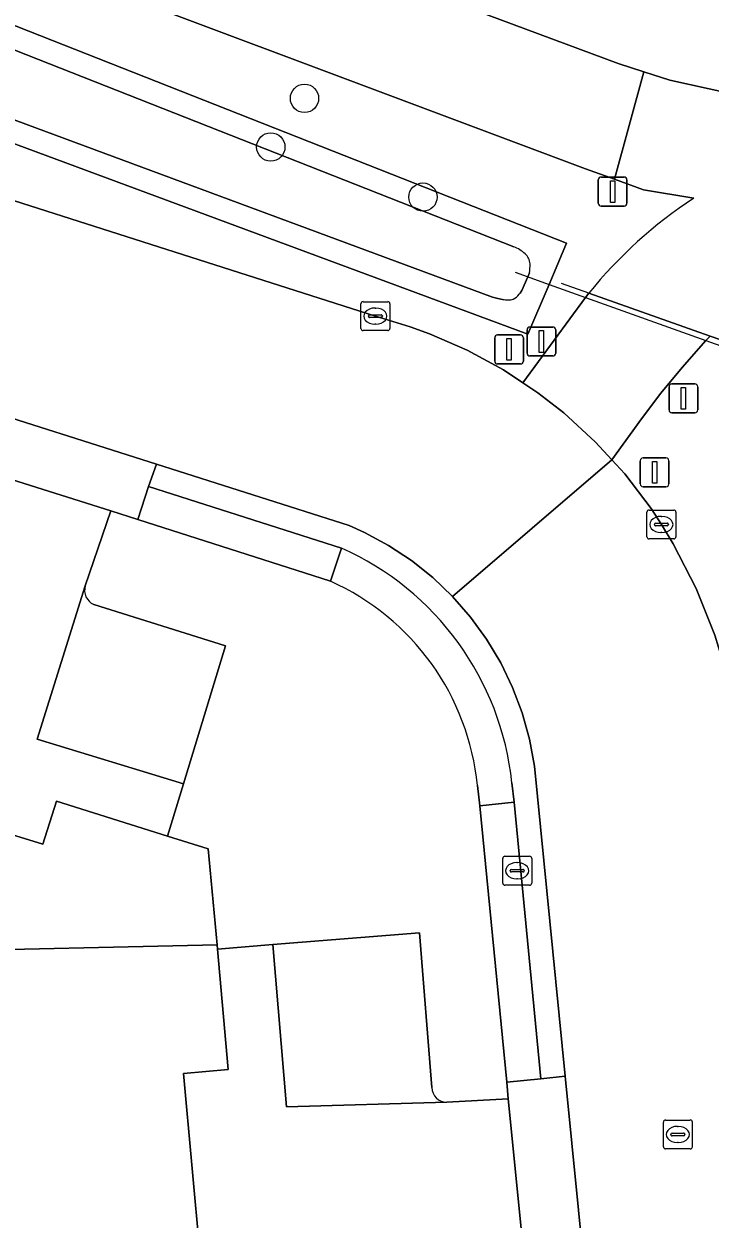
# Model space of a CAD drawing. Extents: x 161385 to 162589, y 388479 to 389756.
# Drawn here: x 162470.03 to 162493.73, y 389059.08 to 389100.37 of the extents above; entities that cross this region are included whole.
import ezdxf

# ---------------------------------------------------------------- set-up
doc = ezdxf.new("R2010")
doc.units = 0
for name, color, linetype in [('IMGEO_Berm_groen', 7, 'Continuous'), ('IMGEO_Boom', 7, 'Continuous'), ('IMGEO_Brandkraan', 7, 'Continuous'), ('IMGEO_Duiker', 7, 'Continuous'), ('IMGEO_Grasland_overig', 7, 'Continuous'), ('IMGEO_Groenvoorziening', 7, 'Continuous'), ('IMGEO_Hek', 7, 'Continuous'), ('IMGEO_Kolk', 7, 'Continuous'), ('IMGEO_Lichtmast', 7, 'Continuous'), ('IMGEO_Oever', 7, 'Continuous'), ('IMGEO_Pand', 7, 'Continuous'), ('IMGEO_Parkeervlak_open', 7, 'Continuous'), ('IMGEO_Rijbaan_lokaal_gesloten', 7, 'Continuous'), ('IMGEO_Rijbaan_lokaal_open', 7, 'Continuous'), ('IMGEO_Rioolput', 7, 'Continuous'), ('IMGEO_Verkeerseiland_groen', 7, 'Continuous'), ('IMGEO_Voetpad_open', 7, 'Continuous'), ('IMGEO_Waterloop', 7, 'Continuous')]:
    doc.layers.add(name, color=color, linetype=linetype)

msp = doc.modelspace()

# ---------------------------------------------------------------- linework, layer by layer
at = {"layer": 'IMGEO_Berm_groen'}
for points in [[(162498.985, 389049.929), (162496.789, 389075.947), (162496.788, 389081.502), (162496.788, 389086.825), (162494.49, 389088.06), (162494.779, 389089.009), (162494.837, 389089.198), (162493.734, 389089.587), (162493.581, 389089.437), (162492.766, 389088.499), (162492.036, 389087.609), (162491.359, 389086.726), (162490.342, 389085.308), (162490.787, 389084.821), (162491.693, 389083.633), (162492.051, 389083.076), (162492.454, 389082.404), (162493.247, 389080.862), (162493.9, 389079.256), (162494.406, 389077.597), (162494.762, 389075.9), (162495.027, 389073.715), (162497.129, 389052.548)], [(162482.627, 389082.352), (162481.795, 389082.801), (162481.264, 389083.04), (162474.604, 389085.16), (162474.327, 389084.384), (162480.995, 389082.262)], [(162486.886, 389074.148), (162486.96, 389073.486), (162487.885, 389063.926), (162488.727, 389064.009), (162487.664, 389074.725), (162487.494, 389075.654), (162487.241, 389076.565), (162486.908, 389077.449), (162486.498, 389078.3), (162486.013, 389079.111), (162485.457, 389079.876), (162484.836, 389080.587), (162484.153, 389081.241), (162483.415, 389081.83), (162482.627, 389082.352)]]:
    msp.add_lwpolyline(points, dxfattribs=at)
msp.add_arc((162476.918, 389073.107), 10.022, 5.9639, 65.9976, dxfattribs=at)
at = {"layer": 'IMGEO_Boom'}
for centre in [(162479.72, 389097.8), (162478.556, 389096.12), (162483.813, 389094.388)]:
    msp.add_circle(centre, 0.489, dxfattribs=at)
at = {"layer": 'IMGEO_Brandkraan'}
for p, q in [((162486.569, 389070.687), (162486.569, 389071.539)), ((162486.644, 389071.613), (162487.496, 389071.613)), ((162487.057, 389071.393), (162487.082, 389071.393)), ((162487.57, 389071.539), (162487.57, 389070.687)), ((162486.828, 389071.107), (162486.828, 389071.119)), ((162487.266, 389071.07), (162486.868, 389071.07)), ((162486.871, 389071.156), (162487.269, 389071.156)), ((162487.312, 389071.119), (162487.312, 389071.107)), ((162487.496, 389070.613), (162486.644, 389070.613)), ((162487.08, 389070.833), (162487.055, 389070.833))]:
    msp.add_line(p, q, dxfattribs=at)
for points in [[(162486.569, 389070.687), (162486.569, 389071.539)], [(162486.644, 389071.613), (162487.496, 389071.613)], [(162487.57, 389071.539), (162487.57, 389070.687)], [(162487.496, 389070.613), (162486.644, 389070.613)]]:
    msp.add_lwpolyline(points, dxfattribs=at)
for centre, radius, start, end in [((162486.646, 389071.537), 0.0765, 91.552, 178.448), ((162486.646, 389071.537), 0.0765, 91.552, 178.448), ((162487.494, 389071.537), 0.0765, 1.552, 88.448), ((162487.494, 389071.537), 0.0765, 1.552, 88.448), ((162486.868, 389071.116), 0.0403, 85.8775, 175.7526), ((162486.865, 389071.106), 0.0366, 178.938, 274.7102), ((162487.269, 389071.113), 0.043, 264.8664, 352.4533), ((162487.273, 389071.118), 0.0386, 1.7309, 96.639), ((162486.646, 389070.689), 0.0765, 181.552, 268.448), ((162486.646, 389070.689), 0.0765, 181.552, 268.448), ((162487.494, 389070.689), 0.0765, 271.552, 358.448), ((162487.494, 389070.689), 0.0765, 271.552, 358.448)]:
    msp.add_arc(centre, radius, start, end, dxfattribs=at)
for centre, major_axis, ratio, start_param, end_param in [((162487.056, 389071.113), (-0.387, 0.002), 0.722429, 4.712389, 7.853982), ((162487.081, 389071.113), (-0.39, 0.002), 0.717154, 1.570796, 4.712389)]:
    msp.add_ellipse(centre, major_axis=major_axis, ratio=ratio, start_param=start_param, end_param=end_param, dxfattribs=at)
at = {"layer": 'IMGEO_Duiker'}
msp.add_lwpolyline([(162487.001, 389091.789), (162488.169, 389091.372), (162489.43, 389090.921), (162493.581, 389089.437), (162494.779, 389089.009), (162495.977, 389088.581)], dxfattribs=at)
at = {"layer": 'IMGEO_Grasland_overig'}
msp.add_lwpolyline([(162466.901, 389103.815), (162489.427, 389095.363), (162490.431, 389095.003), (162491.45, 389098.719), (162490.553, 389099.005), (162485.568, 389100.861)], dxfattribs=at)
at = {"layer": 'IMGEO_Groenvoorziening'}
msp.add_lwpolyline([(162500.784, 389117.307), (162497.826, 389114.01), (162491.385, 389111.204), (162486.603, 389105.867), (162485.734, 389102.191), (162485.568, 389100.861), (162490.553, 389099.005), (162491.45, 389098.719), (162492.346, 389098.434), (162497.205, 389097.359), (162498.959, 389097.088), (162499.85, 389107.07)], close=True, dxfattribs=at)
for points in [[(162493.174, 389094.356), (162491.435, 389094.642), (162490.431, 389095.003), (162489.427, 389095.363), (162466.901, 389103.815), (162460.173, 389106.152), (162454.96, 389107.42), (162449.656, 389108.217), (162444.301, 389108.537), (162442.099, 389108.529), (162463.695, 389102.686), (162488.778, 389092.794), (162488.169, 389091.372), (162487.431, 389089.647), (162462.452, 389098.908)], [(162442.907, 389100.015), (162448.362, 389099.697), (162453.766, 389098.894), (162459.077, 389097.611), (162460.246, 389097.272), (162482.168, 389090.274), (162483.376, 389089.905), (162484.038, 389089.669), (162485.345, 389089.101), (162486.597, 389088.419), (162487.262, 389087.975), (162489.43, 389090.921), (162489.54, 389091.067)], [(162480.613, 389081.116), (162473.961, 389083.251), (162473.025, 389083.544), (162472.145, 389080.96)], [(162472.441, 389080.31), (162476.996, 389078.886), (162475.54, 389074.111), (162474.992, 389072.312), (162476.396, 389071.873), (162476.697, 389068.551), (162476.711, 389068.399), (162478.63, 389068.568), (162483.693, 389068.969), (162484.121, 389063.618)], [(162484.633, 389063.119), (162486.757, 389063.235), (162486.71, 389063.81), (162485.78, 389073.354), (162485.695, 389074.053)]]:
    msp.add_lwpolyline(points, dxfattribs=at)
for centre, radius, start, end in [((162501.933, 389081.026), 15.95, 123.3089, 140.9853), ((162472.661, 389080.803), 0.539, 163.0258, 245.9418), ((162477.073, 389073.209), 8.663, 5.5892, 65.8826), ((162484.623, 389063.621), 0.502, 180.326, 271.1474)]:
    msp.add_arc(centre, radius, start, end, dxfattribs=at)
at = {"layer": 'IMGEO_Hek'}
for points in [[(162489.54, 389091.067), (162488.599, 389091.399)], [(162493.734, 389089.587), (162489.54, 389091.067)], [(162494.837, 389089.198), (162493.734, 389089.587)]]:
    msp.add_lwpolyline(points, dxfattribs=at)
at = {"layer": 'IMGEO_Kolk'}
for p, q in [((162481.743, 389090.775), (162482.595, 389090.775)), ((162481.668, 389089.849), (162481.668, 389090.701)), ((162481.97, 389090.318), (162482.368, 389090.318)), ((162482.156, 389090.555), (162482.181, 389090.555)), ((162482.669, 389090.701), (162482.669, 389089.849)), ((162481.927, 389090.269), (162481.927, 389090.281)), ((162482.365, 389090.232), (162481.967, 389090.232)), ((162482.179, 389089.995), (162482.154, 389089.995)), ((162482.411, 389090.281), (162482.411, 389090.269)), ((162482.595, 389089.775), (162481.743, 389089.775)), ((162491.551, 389082.65), (162491.551, 389083.502)), ((162491.626, 389083.576), (162492.478, 389083.576)), ((162492.039, 389083.356), (162492.064, 389083.356)), ((162492.552, 389083.502), (162492.552, 389082.65)), ((162491.81, 389083.07), (162491.81, 389083.082)), ((162492.248, 389083.033), (162491.85, 389083.033)), ((162491.853, 389083.119), (162492.251, 389083.119)), ((162492.294, 389083.082), (162492.294, 389083.07)), ((162492.478, 389082.576), (162491.626, 389082.576)), ((162492.062, 389082.796), (162492.037, 389082.796))]:
    msp.add_line(p, q, dxfattribs=at)
for points in [[(162481.743, 389090.775), (162482.595, 389090.775)], [(162481.668, 389089.849), (162481.668, 389090.701)], [(162482.669, 389090.701), (162482.669, 389089.849)], [(162482.595, 389089.775), (162481.743, 389089.775)], [(162491.551, 389082.65), (162491.551, 389083.502)], [(162491.626, 389083.576), (162492.478, 389083.576)], [(162492.552, 389083.502), (162492.552, 389082.65)], [(162492.478, 389082.576), (162491.626, 389082.576)]]:
    msp.add_lwpolyline(points, dxfattribs=at)
for centre, radius, start, end in [((162481.745, 389090.699), 0.0765, 91.552, 178.448), ((162481.745, 389090.699), 0.0765, 91.552, 178.448), ((162482.593, 389090.699), 0.0765, 1.552, 88.448), ((162482.593, 389090.699), 0.0765, 1.552, 88.448), ((162481.967, 389090.278), 0.0403, 85.8775, 175.7526), ((162482.372, 389090.28), 0.0386, 1.7309, 96.639), ((162481.964, 389090.268), 0.0366, 178.938, 274.7102), ((162482.368, 389090.275), 0.043, 264.8664, 352.4533), ((162481.745, 389089.851), 0.0765, 181.552, 268.448), ((162481.745, 389089.851), 0.0765, 181.552, 268.448), ((162482.593, 389089.851), 0.0765, 271.552, 358.448), ((162482.593, 389089.851), 0.0765, 271.552, 358.448), ((162491.628, 389083.5), 0.0765, 91.552, 178.448), ((162491.628, 389083.5), 0.0765, 91.552, 178.448), ((162492.476, 389083.5), 0.0765, 1.552, 88.448), ((162492.476, 389083.5), 0.0765, 1.552, 88.448), ((162491.85, 389083.079), 0.0403, 85.8775, 175.7526), ((162491.847, 389083.069), 0.0366, 178.938, 274.7102), ((162492.251, 389083.076), 0.043, 264.8664, 352.4533), ((162492.255, 389083.081), 0.0386, 1.7309, 96.639), ((162491.628, 389082.652), 0.0765, 181.552, 268.448), ((162491.628, 389082.652), 0.0765, 181.552, 268.448), ((162492.476, 389082.652), 0.0765, 271.552, 358.448), ((162492.476, 389082.652), 0.0765, 271.552, 358.448)]:
    msp.add_arc(centre, radius, start, end, dxfattribs=at)
for centre, major_axis, ratio, start_param, end_param in [((162482.155, 389090.275), (-0.387, 0.002), 0.722429, 4.712389, 7.853982), ((162482.18, 389090.275), (-0.39, 0.002), 0.717154, 1.570796, 4.712389), ((162492.038, 389083.076), (-0.387, 0.002), 0.722429, 4.712389, 7.853982), ((162492.063, 389083.076), (-0.39, 0.002), 0.717154, 1.570796, 4.712389)]:
    msp.add_ellipse(centre, major_axis=major_axis, ratio=ratio, start_param=start_param, end_param=end_param, dxfattribs=at)
at = {"layer": 'IMGEO_Lichtmast'}
for p, q in [((162489.871, 389094.18), (162489.871, 389094.98)), ((162489.871, 389094.98), (162489.871, 389094.18)), ((162489.971, 389095.08), (162490.761, 389095.08)), ((162490.761, 389095.08), (162489.971, 389095.08)), ((162490.861, 389094.98), (162490.861, 389094.18)), ((162490.861, 389094.18), (162490.861, 389094.98)), ((162490.761, 389094.08), (162489.971, 389094.08)), ((162489.971, 389094.08), (162490.761, 389094.08)), ((162487.511, 389089.899), (162488.301, 389089.899)), ((162488.301, 389089.899), (162487.511, 389089.899)), ((162486.294, 389088.724), (162486.294, 389089.524)), ((162486.294, 389089.524), (162486.294, 389088.724)), ((162486.394, 389089.624), (162487.184, 389089.624)), ((162487.184, 389089.624), (162486.394, 389089.624)), ((162487.284, 389089.524), (162487.284, 389088.724)), ((162487.284, 389088.724), (162487.284, 389089.524)), ((162487.411, 389088.999), (162487.411, 389089.799)), ((162487.411, 389089.799), (162487.411, 389088.999)), ((162488.401, 389089.799), (162488.401, 389088.999)), ((162488.401, 389088.999), (162488.401, 389089.799)), ((162488.301, 389088.899), (162487.511, 389088.899)), ((162487.511, 389088.899), (162488.301, 389088.899)), ((162487.184, 389088.624), (162486.394, 389088.624)), ((162486.394, 389088.624), (162487.184, 389088.624)), ((162492.317, 389087.036), (162492.317, 389087.836)), ((162492.317, 389087.836), (162492.317, 389087.036)), ((162492.417, 389087.936), (162493.207, 389087.936)), ((162493.207, 389087.936), (162492.417, 389087.936)), ((162493.307, 389087.836), (162493.307, 389087.036)), ((162493.307, 389087.036), (162493.307, 389087.836)), ((162493.207, 389086.936), (162492.417, 389086.936)), ((162492.417, 389086.936), (162493.207, 389086.936)), ((162491.419, 389085.379), (162492.209, 389085.379)), ((162492.209, 389085.379), (162491.419, 389085.379)), ((162491.319, 389084.479), (162491.319, 389085.279)), ((162491.319, 389085.279), (162491.319, 389084.479)), ((162492.309, 389085.279), (162492.309, 389084.479)), ((162492.309, 389084.479), (162492.309, 389085.279)), ((162492.209, 389084.379), (162491.419, 389084.379)), ((162491.419, 389084.379), (162492.209, 389084.379))]:
    msp.add_line(p, q, dxfattribs=at)
for points in [[(162490.291, 389094.955), (162490.441, 389094.955), (162490.441, 389094.205), (162490.291, 389094.205), (162490.291, 389094.955)], [(162486.714, 389089.499), (162486.864, 389089.499), (162486.864, 389088.749), (162486.714, 389088.749), (162486.714, 389089.499)], [(162487.831, 389089.774), (162487.981, 389089.774), (162487.981, 389089.024), (162487.831, 389089.024), (162487.831, 389089.774)], [(162492.737, 389087.811), (162492.887, 389087.811), (162492.887, 389087.061), (162492.737, 389087.061), (162492.737, 389087.811)], [(162491.739, 389085.254), (162491.889, 389085.254), (162491.889, 389084.504), (162491.739, 389084.504), (162491.739, 389085.254)]]:
    msp.add_lwpolyline(points, dxfattribs=at)
for centre, start, end in [((162489.971, 389094.98), 90, 180), ((162489.971, 389094.98), 90, 180), ((162490.761, 389094.98), 0, 90), ((162490.761, 389094.98), 360, 90), ((162489.971, 389094.18), 180, 270), ((162489.971, 389094.18), 180, 270), ((162490.761, 389094.18), 270, 0), ((162490.761, 389094.18), 270, 0), ((162487.511, 389089.799), 90, 180), ((162487.511, 389089.799), 90, 180), ((162488.301, 389089.799), 0, 90), ((162488.301, 389089.799), 360, 90), ((162486.394, 389089.524), 90, 180), ((162486.394, 389089.524), 90, 180), ((162487.184, 389089.524), 0, 90), ((162487.184, 389089.524), 360, 90), ((162486.394, 389088.724), 180, 270), ((162486.394, 389088.724), 180, 270), ((162487.184, 389088.724), 270, 0), ((162487.184, 389088.724), 270, 0), ((162487.511, 389088.999), 180, 270), ((162487.511, 389088.999), 180, 270), ((162488.301, 389088.999), 270, 0), ((162488.301, 389088.999), 270, 0), ((162492.417, 389087.836), 90, 180), ((162492.417, 389087.836), 90, 180), ((162493.207, 389087.836), 0, 90), ((162493.207, 389087.836), 360, 90), ((162492.417, 389087.036), 180, 270), ((162492.417, 389087.036), 180, 270), ((162493.207, 389087.036), 270, 0), ((162493.207, 389087.036), 270, 0), ((162491.419, 389085.279), 90, 180), ((162491.419, 389085.279), 90, 180), ((162492.209, 389085.279), 0, 90), ((162492.209, 389085.279), 360, 90), ((162491.419, 389084.479), 180, 270), ((162491.419, 389084.479), 180, 270), ((162492.209, 389084.479), 270, 0), ((162492.209, 389084.479), 270, 0)]:
    msp.add_arc(centre, 0.1, start, end, dxfattribs=at)
at = {"layer": 'IMGEO_Oever'}
for points in [[(162438.603, 389104.956), (162462.452, 389098.908), (162487.431, 389089.647), (162488.169, 389091.372), (162488.778, 389092.794), (162463.695, 389102.686), (162442.099, 389108.529), (162441.985, 389108.557), (162436.446, 389107.928), (162432.566, 389107.183), (162394.86, 389100.187), (162377.318, 389096.648)], [(162347.228, 389067.619), (162347.308, 389067.704), (162348.231, 389068.546), (162371.262, 389093.088), (162372.064, 389093.778), (162374.293, 389095.17), (162377.479, 389096.001), (162394.401, 389099.278), (162395.008, 389099.423), (162432.71, 389106.418), (162436.563, 389107.158), (162440.715, 389107.629), (162442.207, 389107.406), (162463.45, 389101.946), (162486.958, 389092.675)], [(162486.565, 389090.853), (162486.503, 389090.864), (162486.356, 389090.894), (162486.213, 389090.928), (162462.684, 389099.652), (162438.645, 389105.748), (162424.166, 389103.514), (162405.34, 389100.503), (162400.959, 389099.822)], [(162487.493, 389091.771), (162487.437, 389091.633), (162487.23, 389091.156), (162487.167, 389091.071), (162487.134, 389091.03)]]:
    msp.add_lwpolyline(points, dxfattribs=at)
for centre, radius, start, end in [((162486.427, 389091.431), 1.353, 47.6195, 66.8949), ((162486.996, 389092.043), 0.518, 4.1477, 48.4574), ((162486.042, 389092.015), 1.471, 350.4422, 2.5205), ((162486.765, 389092.016), 1.18, 260.2591, 269.725), ((162486.766, 389091.311), 0.475, 269.1892, 290.4865), ((162486.675, 389091.388), 0.582, 296.1558, 321.9891)]:
    msp.add_arc(centre, radius, start, end, dxfattribs=at)
at = {"layer": 'IMGEO_Pand'}
for points in [[(162476.697, 389068.551), (162476.396, 389071.873), (162474.992, 389072.312), (162471.146, 389073.515), (162470.683, 389072.035), (162464.614, 389073.899), (162465.638, 389077.181), (162459.576, 389079.075), (162459.016, 389077.293), (162456.623, 389069.467), (162456.205, 389068.099), (162466.451, 389068.325)], [(162466.908, 389051.26), (162478.18, 389051.466), (162480.056, 389051.518), (162479.527, 389057.87), (162476.112, 389057.792), (162475.543, 389064.108), (162477.087, 389064.248), (162476.711, 389068.399), (162476.697, 389068.551), (162466.451, 389068.325)]]:
    msp.add_lwpolyline(points, close=True, dxfattribs=at)
at = {"layer": 'IMGEO_Parkeervlak_open'}
for points in [[(162472.145, 389080.96), (162470.483, 389075.664), (162475.54, 389074.111), (162476.996, 389078.886), (162472.441, 389080.31)], [(162484.121, 389063.618), (162483.693, 389068.969), (162478.63, 389068.568)], [(162478.63, 389068.568), (162479.096, 389062.959), (162484.633, 389063.119)]]:
    msp.add_lwpolyline(points, dxfattribs=at)
for centre, radius, start, end in [((162472.661, 389080.803), 0.539, 163.0258, 245.9418), ((162484.623, 389063.621), 0.502, 180.326, 271.1474)]:
    msp.add_arc(centre, radius, start, end, dxfattribs=at)
at = {"layer": 'IMGEO_Rijbaan_lokaal_gesloten'}
for points in [[(162467.786, 389087.33), (162474.604, 389085.16), (162481.264, 389083.04), (162481.795, 389082.801), (162482.627, 389082.352), (162483.415, 389081.83), (162484.153, 389081.241), (162484.836, 389080.587), (162490.342, 389085.308), (162489.779, 389085.924), (162488.676, 389086.932), (162487.782, 389087.628), (162487.262, 389087.975), (162486.597, 389088.419), (162485.345, 389089.101), (162484.038, 389089.669), (162483.376, 389089.905), (162482.168, 389090.274), (162460.246, 389097.272)], [(162497.129, 389052.548), (162495.027, 389073.715), (162494.762, 389075.9), (162494.406, 389077.597), (162493.9, 389079.256), (162493.247, 389080.862), (162492.454, 389082.404), (162492.051, 389083.076), (162491.693, 389083.633), (162490.787, 389084.821), (162490.342, 389085.308), (162484.836, 389080.587), (162485.457, 389079.876), (162486.013, 389079.111), (162486.498, 389078.3), (162486.908, 389077.449), (162487.241, 389076.565), (162487.494, 389075.654), (162487.664, 389074.725), (162488.727, 389064.009), (162489.416, 389057.074)]]:
    msp.add_lwpolyline(points, dxfattribs=at)
at = {"layer": 'IMGEO_Rijbaan_lokaal_open'}
for points in [[(162506.224, 389096.799), (162504.137, 389096.813), (162503.051, 389096.667), (162500, 389096.927), (162498.959, 389097.088), (162497.205, 389097.359), (162492.346, 389098.434), (162491.45, 389098.719), (162490.431, 389095.003), (162491.435, 389094.642), (162493.174, 389094.356)], [(162489.54, 389091.067), (162493.734, 389089.587)]]:
    msp.add_lwpolyline(points, dxfattribs=at)
for points in [[(162492.036, 389087.609), (162492.766, 389088.499), (162493.581, 389089.437), (162493.734, 389089.587), (162489.54, 389091.067), (162489.43, 389090.921), (162487.262, 389087.975), (162487.782, 389087.628), (162488.676, 389086.932), (162489.779, 389085.924), (162490.342, 389085.308), (162491.359, 389086.726)], [(162472.145, 389080.96), (162473.025, 389083.544), (162468.092, 389085.1), (162467.284, 389082.436), (162465.638, 389077.181), (162464.614, 389073.899), (162470.683, 389072.035), (162471.146, 389073.515), (162474.992, 389072.312), (162475.54, 389074.111), (162470.483, 389075.664)], [(162485.074, 389058.132), (162487.26, 389058.173), (162486.757, 389063.235), (162484.633, 389063.119), (162479.096, 389062.959), (162478.63, 389068.568), (162476.711, 389068.399), (162477.087, 389064.248), (162475.543, 389064.108), (162476.112, 389057.792), (162479.527, 389057.87)]]:
    msp.add_lwpolyline(points, close=True, dxfattribs=at)
msp.add_arc((162501.933, 389081.026), 15.95, 123.3089, 140.9853, dxfattribs=at)
at = {"layer": 'IMGEO_Rioolput'}
for p, q in [((162492.119, 389061.573), (162492.119, 389062.425)), ((162492.194, 389062.499), (162493.046, 389062.499)), ((162492.607, 389062.279), (162492.632, 389062.279)), ((162493.12, 389062.425), (162493.12, 389061.573)), ((162492.378, 389061.993), (162492.378, 389062.005)), ((162492.816, 389061.956), (162492.418, 389061.956)), ((162492.421, 389062.042), (162492.819, 389062.042)), ((162492.862, 389062.005), (162492.862, 389061.993)), ((162493.046, 389061.499), (162492.194, 389061.499)), ((162492.63, 389061.719), (162492.605, 389061.719))]:
    msp.add_line(p, q, dxfattribs=at)
for points in [[(162492.119, 389061.573), (162492.119, 389062.425)], [(162492.194, 389062.499), (162493.046, 389062.499)], [(162493.12, 389062.425), (162493.12, 389061.573)], [(162493.046, 389061.499), (162492.194, 389061.499)]]:
    msp.add_lwpolyline(points, dxfattribs=at)
for centre, radius, start, end in [((162492.196, 389062.423), 0.0765, 91.552, 178.448), ((162492.196, 389062.423), 0.0765, 91.552, 178.448), ((162493.044, 389062.423), 0.0765, 1.552, 88.448), ((162493.044, 389062.423), 0.0765, 1.552, 88.448), ((162492.418, 389062.002), 0.0403, 85.8775, 175.7526), ((162492.415, 389061.992), 0.0366, 178.938, 274.7102), ((162492.819, 389061.999), 0.043, 264.8664, 352.4533), ((162492.823, 389062.004), 0.0386, 1.7309, 96.639), ((162492.196, 389061.575), 0.0765, 181.552, 268.448), ((162492.196, 389061.575), 0.0765, 181.552, 268.448), ((162493.044, 389061.575), 0.0765, 271.552, 358.448), ((162493.044, 389061.575), 0.0765, 271.552, 358.448)]:
    msp.add_arc(centre, radius, start, end, dxfattribs=at)
for centre, major_axis, ratio, start_param, end_param in [((162492.606, 389061.999), (-0.387, 0.002), 0.722429, 4.712389, 7.853982), ((162492.631, 389061.999), (-0.39, 0.002), 0.717154, 1.570796, 4.712389)]:
    msp.add_ellipse(centre, major_axis=major_axis, ratio=ratio, start_param=start_param, end_param=end_param, dxfattribs=at)
at = {"layer": 'IMGEO_Verkeerseiland_groen'}
msp.add_lwpolyline([(162493.734, 389089.587), (162494.837, 389089.198), (162495.15, 389090.013), (162499.159, 389089.128), (162499.467, 389089.001)], dxfattribs=at)
at = {"layer": 'IMGEO_Voetpad_open'}
for points in [[(162467.191, 389085.381), (162468.092, 389085.1), (162473.025, 389083.544), (162473.961, 389083.251), (162474.327, 389084.384), (162474.604, 389085.16), (162467.786, 389087.33), (162467.565, 389086.523)], [(162480.613, 389081.116), (162480.995, 389082.262), (162474.327, 389084.384), (162473.961, 389083.251)], [(162487.885, 389063.926), (162486.96, 389073.486), (162485.78, 389073.354), (162486.71, 389063.81)], [(162488.599, 389056.999), (162489.416, 389057.074), (162488.727, 389064.009), (162487.885, 389063.926), (162486.71, 389063.81), (162486.757, 389063.235), (162487.26, 389058.173), (162487.417, 389056.887)]]:
    msp.add_lwpolyline(points, close=True, dxfattribs=at)
for points in [[(162480.995, 389082.262), (162480.613, 389081.116)], [(162485.695, 389074.053), (162485.78, 389073.354), (162486.96, 389073.486), (162486.886, 389074.148)]]:
    msp.add_lwpolyline(points, dxfattribs=at)
for centre, radius, start, end in [((162476.918, 389073.107), 10.022, 5.9639, 65.9976), ((162477.073, 389073.209), 8.663, 5.5892, 65.8826)]:
    msp.add_arc(centre, radius, start, end, dxfattribs=at)
at = {"layer": 'IMGEO_Waterloop'}
for points in [[(162486.958, 389092.675), (162463.45, 389101.946), (162442.207, 389107.406), (162440.715, 389107.629), (162436.563, 389107.158), (162432.71, 389106.418), (162395.008, 389099.423), (162394.401, 389099.278)], [(162347.36, 389067.365), (162347.462, 389067.423), (162348.025, 389067.712), (162371.925, 389093.029), (162374.412, 389094.498), (162377.586, 389095.388), (162389.587, 389097.707), (162400.959, 389099.822), (162405.34, 389100.503), (162424.166, 389103.514), (162438.645, 389105.748), (162462.684, 389099.652), (162486.213, 389090.928), (162486.356, 389090.894), (162486.503, 389090.864), (162486.565, 389090.853)], [(162487.134, 389091.03), (162487.167, 389091.071), (162487.23, 389091.156), (162487.437, 389091.633), (162487.493, 389091.771)]]:
    msp.add_lwpolyline(points, dxfattribs=at)
for centre, radius, start, end in [((162486.427, 389091.431), 1.353, 47.6195, 66.8949), ((162486.996, 389092.043), 0.518, 4.1477, 48.4574), ((162486.042, 389092.015), 1.471, 350.4422, 2.5205), ((162486.765, 389092.016), 1.18, 260.2591, 269.725), ((162486.766, 389091.311), 0.475, 269.1892, 290.4865), ((162486.675, 389091.388), 0.582, 296.1558, 321.9891)]:
    msp.add_arc(centre, radius, start, end, dxfattribs=at)

doc.saveas('drawing.dxf')
